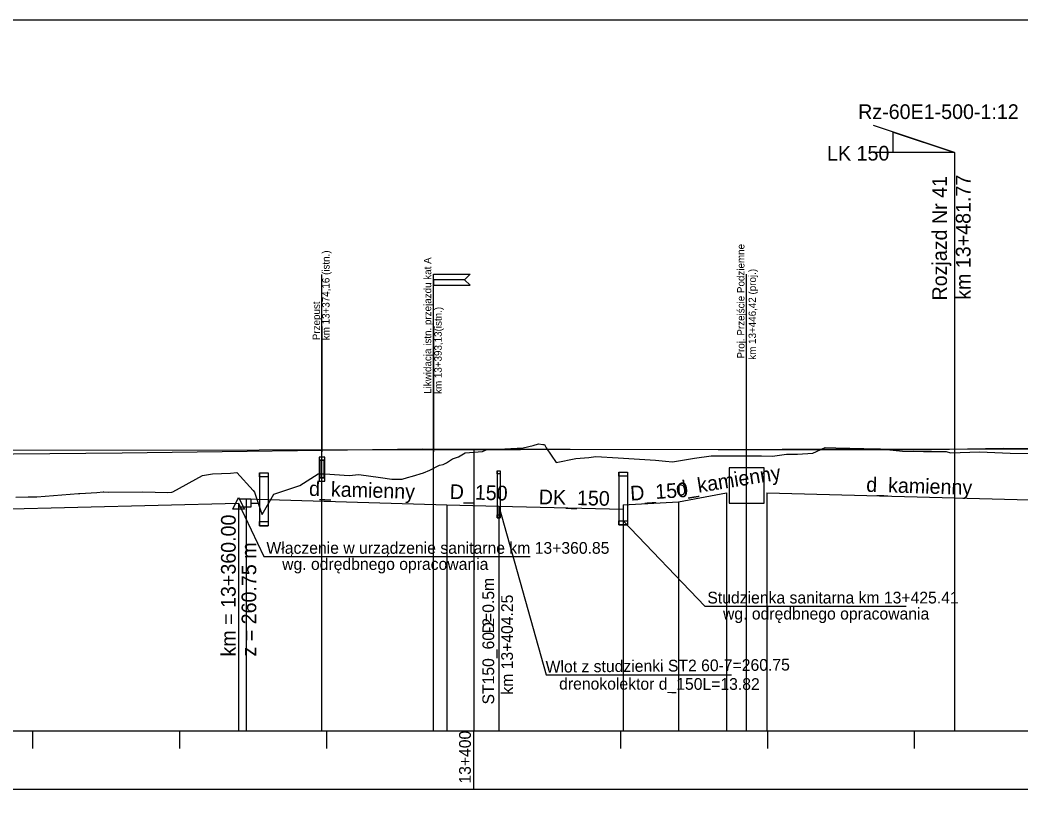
# Model space of a CAD drawing. Extents: x 6445630 to 6518227, y 5499240 to 5511716.
# Drawn here: x 6457954 to 6458124.3, y 5506906.6 to 5507038.3 of the extents above; entities that cross this region are included whole.
import ezdxf

# ---------------------------------------------------------------- set-up
doc = ezdxf.new("R2010")
doc.units = 0
for name, color, linetype in [('TOR_PROF-drenaze', 7, 'Continuous'), ('TOR_PROF-drenokolektory', 7, 'Continuous'), ('TOR_PROF-obiekty+opisy', 7, 'Continuous'), ('TOR_PROF-opisy glowne', 7, 'Continuous'), ('TOR_PROF-opisy pomocnicze', 7, 'Continuous'), ('TOR_PROF-rowy otwarte', 7, 'Continuous'), ('TOR_PROF-rozjazdy', 7, 'Continuous'), ('TOR_PROF-studnie i osadniki', 7, 'Continuous'), ('TOR_PROF-tabelka-pochylenia proj T1', 7, 'Continuous'), ('TOR_PROF-tabelka-rzedne proj T1', 7, 'Continuous'), ('TOR_PROF-tor istniejacy T2', 7, 'Continuous'), ('TOR_PROF-tor projektowany', 7, 'Continuous'), ('TOR_PROF-uklad odniesienia', 7, 'Continuous'), ('TOR_RAMKI-dodatkowe3', 7, 'Continuous'), ('TOR_RAMKI-MASKA WYCIECIA', 7, 'Continuous')]:
    doc.layers.add(name, color=color, linetype=linetype)

msp = doc.modelspace()

# ---------------------------------------------------------------- linework, layer by layer
at = {"layer": 'TOR_PROF-drenaze'}
for points in [[(6458066.02, 5506956.3), (6458074.23, 5506957.8)], [(6458081.04, 5506957.8), (6458127.89, 5506956.55)], [(6457992.5, 5506956.8), (6458026.62, 5506955.8)], [(6458056.62, 5506955.8), (6458066.02, 5506956.3)], [(6458026.62, 5506955.8), (6458035.46, 5506955.55)], [(6458035.46, 5506955.55), (6458056.62, 5506955.05)]]:
    msp.add_lwpolyline(points, dxfattribs=at)
at = {"layer": 'TOR_PROF-drenokolektory'}
for points in [[(6458074.23, 5506957.8), (6458074.23, 5506922.3), (6458074.23, 5506917.3), (6458074.23, 5506917.3)], [(6458074.23, 5506957.8), (6458074.23, 5506922.3), (6458074.23, 5506917.3), (6458074.23, 5506917.3)], [(6458081.04, 5506957.8), (6458081.04, 5506922.3), (6458081.04, 5506917.3), (6458081.04, 5506917.3)], [(6458081.04, 5506957.8), (6458081.04, 5506922.3), (6458081.04, 5506917.3), (6458081.04, 5506917.3)], [(6457992.5, 5506956.8), (6457992.5, 5506922.3), (6457992.5, 5506917.3), (6457992.5, 5506917.3)], [(6458066.02, 5506956.3), (6458066.02, 5506922.3), (6458066.02, 5506917.3), (6458066.02, 5506917.3)], [(6458066.02, 5506956.3), (6458066.02, 5506922.3), (6458066.02, 5506917.3), (6458066.02, 5506917.3)], [(6458026.62, 5506955.8), (6458026.62, 5506922.3), (6458026.62, 5506917.3), (6458026.62, 5506917.3)], [(6458026.62, 5506955.8), (6458026.62, 5506922.3), (6458026.62, 5506917.3), (6458026.62, 5506917.3)], [(6458026.62, 5506955.8), (6458026.62, 5506922.3), (6458026.62, 5506917.3), (6458026.62, 5506917.3)], [(6458035.46, 5506955.55), (6458035.46, 5506922.3), (6458035.46, 5506917.3), (6458035.46, 5506917.3)], [(6458035.46, 5506955.55), (6458035.46, 5506922.3), (6458035.46, 5506917.3), (6458035.46, 5506917.3)], [(6458035.46, 5506955.55), (6458035.46, 5506922.3), (6458035.46, 5506917.3), (6458035.46, 5506917.3)], [(6458056.62, 5506955.8), (6458056.62, 5506922.3), (6458056.62, 5506917.3), (6458056.62, 5506917.3)], [(6458056.62, 5506955.05), (6458056.62, 5506922.3), (6458056.62, 5506917.3), (6458056.62, 5506917.3)]]:
    msp.add_lwpolyline(points, dxfattribs=at)
at = {"layer": 'TOR_PROF-obiekty+opisy'}
for p, q in [((6458005.37, 5506917.3), (6458005.37, 5506994.99)), ((6458024.34, 5506917.3), (6458024.34, 5506995.02)), ((6458077.63, 5506917.3), (6458077.63, 5506995.05)), ((6458005.37, 5506986.13), (6458005.37, 5506964.78)), ((6458024.34, 5506986.16), (6458024.34, 5506965.02)), ((6458024.34, 5506986.02), (6458024.34, 5506964.79)), ((6458080.63, 5506962.06), (6458074.63, 5506962.06)), ((6458074.63, 5506962.06), (6458074.63, 5506956.06)), ((6458080.63, 5506956.06), (6458080.63, 5506962.06)), ((6457991.21, 5506956.05), (6457995.49, 5506946.99)), ((6457993.28, 5506956.72), (6457991.22, 5506956.72)), ((6457993.28, 5506956.72), (6457993.28, 5506955.38)), ((6457993.28, 5506956.05), (6457994.76, 5506956.05)), ((6458074.63, 5506956.06), (6458080.63, 5506956.06)), ((6457993.28, 5506955.38), (6457991.22, 5506955.38)), ((6458056.64, 5506953.04), (6458070.5, 5506938.5)), ((6457995.49, 5506946.99), (6458040.82, 5506946.99)), ((6458070.5, 5506938.53), (6458104.79, 5506938.53))]:
    msp.add_line(p, q, dxfattribs=at)
for points in [[(6458030.59, 5506995.02), (6458029.66, 5506994.08), (6458024.34, 5506994.08), (6458024.34, 5506995.02), (6458030.59, 5506995.02)], [(6458030.59, 5506993.14), (6458029.66, 5506994.08), (6458024.34, 5506994.08), (6458024.34, 5506993.14), (6458030.59, 5506993.14)], [(6458005.85, 5506959.81), (6458005.85, 5506963.89), (6458004.93, 5506963.89), (6458004.93, 5506959.81), (6458005.85, 5506959.81)], [(6458005.77, 5506960.35), (6458005.02, 5506960.35), (6458005.02, 5506963.35), (6458005.77, 5506963.35), (6458005.77, 5506960.35)]]:
    msp.add_lwpolyline(points, dxfattribs=at)
for points in [[(6458005.85, 5506963.89), (6458004.93, 5506963.89), (6458004.93, 5506959.81), (6458005.85, 5506959.81)], [(6458005.77, 5506963.35), (6458005.02, 5506963.35), (6458005.02, 5506960.35), (6458005.77, 5506960.35)]]:
    msp.add_lwpolyline(points, close=True, dxfattribs=at)
at = {"layer": 'TOR_PROF-opisy pomocnicze'}
msp.add_line((6457991.21, 5506956.05), (6457991.21, 5506929.05), dxfattribs=at)
msp.add_lwpolyline([(6457991.21, 5506957.05), (6457992.21, 5506955.05), (6457990.21, 5506955.05)], close=True, dxfattribs=at)
at = {"layer": 'TOR_PROF-rowy otwarte'}
msp.add_line((6457941.21, 5506954.8), (6457991.21, 5506956.05), dxfattribs=at)
msp.add_lwpolyline([(6457991.21, 5506956.05), (6457991.21, 5506922.3), (6457991.21, 5506917.3), (6457991.21, 5506917.3)], dxfattribs=at)
at = {"layer": 'TOR_PROF-rozjazdy'}
for q in [(6458099.21, 5507020.32), (6458099.07, 5507015.74), (6458099.07, 5507015.74), (6458099.07, 5507015.74), (6458099.07, 5507015.74), (6458112.98, 5506917.3)]:
    msp.add_line((6458112.98, 5507015.74), q, dxfattribs=at)
for points in [[(6458102.58, 5507019.19), (6458112.98, 5507015.74), (6458102.58, 5507015.74), (6458102.58, 5507019.19)], [(6458112.98, 5507015.74), (6458102.58, 5507015.74), (6458102.58, 5507019.19), (6458112.98, 5507015.74)]]:
    msp.add_lwpolyline(points, dxfattribs=at)
at = {"layer": 'TOR_PROF-studnie i osadniki'}
for p, q in [((6457994.76, 5506961.22), (6457994.76, 5506952.22)), ((6457994.86, 5506961.22), (6457996.16, 5506961.22)), ((6457996.26, 5506961.22), (6457996.26, 5506952.22)), ((6458035.21, 5506961.55), (6458035.21, 5506953.55)), ((6458035.21, 5506961.55), (6458035.71, 5506961.55)), ((6458035.71, 5506961.55), (6458035.71, 5506953.55)), ((6458055.89, 5506961.36), (6458055.89, 5506952.36)), ((6458055.99, 5506961.36), (6458057.29, 5506961.36)), ((6458057.39, 5506961.36), (6458057.39, 5506952.36)), ((6458035.21, 5506953.55), (6458035.71, 5506953.55)), ((6457994.76, 5506952.22), (6457996.26, 5506952.22)), ((6458055.89, 5506952.36), (6458057.39, 5506952.36))]:
    msp.add_line(p, q, dxfattribs=at)
for points in [[(6457994.76, 5506961.22), (6457996.26, 5506961.22), (6457996.26, 5506960.52), (6457994.76, 5506960.52)], [(6458035.21, 5506961.55), (6458035.71, 5506961.55), (6458035.71, 5506961.05), (6458035.21, 5506961.05)], [(6458055.89, 5506961.36), (6458057.39, 5506961.36), (6458057.39, 5506960.66), (6458055.89, 5506960.66)], [(6457994.76, 5506952.92), (6457996.26, 5506952.92), (6457996.26, 5506952.22), (6457994.76, 5506952.22)], [(6458035.21, 5506954.05), (6458035.71, 5506954.05), (6458035.71, 5506953.55), (6458035.21, 5506953.55)], [(6458055.89, 5506953.06), (6458057.39, 5506953.06), (6458057.39, 5506952.36), (6458055.89, 5506952.36)]]:
    msp.add_lwpolyline(points, close=True, dxfattribs=at)
at = {"layer": 'TOR_PROF-tabelka-pochylenia proj T1'}
msp.add_lwpolyline([(6452331.21, 5506897.3), (6459531.21, 5506897.3), (6459531.21, 5506907.3), (6452331.21, 5506907.3)], close=True, dxfattribs=at)
at = {"layer": 'TOR_PROF-tabelka-rzedne proj T1'}
for p, q in [((6458035.46, 5506955.55), (6458043.55, 5506926.81)), ((6458043.55, 5506926.81), (6458075.06, 5506926.81))]:
    msp.add_line(p, q, dxfattribs=at)
at = {"layer": 'TOR_PROF-tor istniejacy T2'}
msp.add_lwpolyline([(6457323.35, 5506959.65), (6457375.16, 5506960.05), (6457423.21, 5506960.15), (6457471.72, 5506960.25), (6457522.28, 5506960.7), (6457572.54, 5506961.2), (6457622.63, 5506961.85), (6457672.41, 5506962.5), (6457722.46, 5506962.7), (6457771.97, 5506963.05), (6457821.96, 5506963.35), (6457872.05, 5506963.5), (6457922.09, 5506964.15), (6457971.39, 5506964.65), (6458022.49, 5506965.3), (6458072.79, 5506965.2), (6458106.04, 5506965.15), (6458121.32, 5506965.4), (6458171.76, 5506965.1), (6458221.3, 5506964.95), (6458270.72, 5506964.8), (6458321.69, 5506965.05)], dxfattribs=at)
at = {"layer": 'TOR_PROF-tor projektowany'}
msp.add_line((6457571.74, 5506964.55), (6459091.74, 5506966.6), dxfattribs=at)
msp.add_line((6457571.74, 5506964.55), (6459091.74, 5506966.6), dxfattribs=at)
msp.add_lwpolyline([(6458031.21, 5506965.17), (6458031.21, 5506922.3), (6458031.21, 5506917.3), (6458031.21, 5506917.3)], dxfattribs=at)
msp.add_lwpolyline([(6458031.21, 5506965.17), (6458031.21, 5506922.3), (6458031.21, 5506917.3), (6458031.21, 5506917.3)], dxfattribs=at)
at = {"layer": 'TOR_PROF-uklad odniesienia'}
for p, q in [((6452331.21, 5506917.3), (6459531.21, 5506917.3)), ((6457956.21, 5506914.3), (6457956.21, 5506917.3)), ((6457981.21, 5506914.3), (6457981.21, 5506917.3)), ((6458006.21, 5506914.3), (6458006.21, 5506917.3)), ((6458031.21, 5506907.3), (6458031.21, 5506917.3)), ((6458056.21, 5506914.3), (6458056.21, 5506917.3)), ((6458081.21, 5506914.3), (6458081.21, 5506917.3)), ((6458106.21, 5506914.3), (6458106.21, 5506917.3))]:
    msp.add_line(p, q, dxfattribs=at)
at = {"layer": 'TOR_RAMKI-dodatkowe3'}
for p, q in [((6458041.32, 5506965.86), (6458042.21, 5506966.16)), ((6458042.21, 5506966.16), (6458042.97, 5506966.06)), ((6458028.6, 5506963.95), (6458029.75, 5506964.64)), ((6458029.75, 5506964.64), (6458032.72, 5506964.83)), ((6458032.72, 5506964.83), (6458033.33, 5506965.12)), ((6458033.33, 5506965.12), (6458039.63, 5506965.45)), ((6458039.63, 5506965.45), (6458041.32, 5506965.86)), ((6458042.97, 5506966.06), (6458043.24, 5506966.04)), ((6458043.24, 5506966.04), (6458043.51, 5506965.45)), ((6458043.51, 5506965.45), (6458045.24, 5506963)), ((6458082.03, 5506964.08), (6458084.41, 5506964.42)), ((6458084.41, 5506964.42), (6458086.31, 5506964.4)), ((6458086.31, 5506964.4), (6458088.91, 5506964.59)), ((6458088.91, 5506964.59), (6458090.98, 5506965.54)), ((6458090.98, 5506965.54), (6458092.82, 5506965.49)), ((6458092.82, 5506965.49), (6458097.55, 5506965.34)), ((6458097.55, 5506965.34), (6458100.42, 5506965.31)), ((6458100.42, 5506965.31), (6458104.15, 5506964.9)), ((6458104.15, 5506964.9), (6458107.69, 5506964.88)), ((6458107.69, 5506964.88), (6458111.57, 5506964.84)), ((6458111.57, 5506964.84), (6458112.31, 5506964.65)), ((6458112.31, 5506964.65), (6458117.26, 5506964.8)), ((6458117.26, 5506964.8), (6458122.44, 5506964.58)), ((6458122.44, 5506964.58), (6458126.35, 5506964.5)), ((6458026.03, 5506962.64), (6458026.57, 5506962.95)), ((6458026.57, 5506962.95), (6458027.57, 5506963.58)), ((6458027.57, 5506963.58), (6458028.6, 5506963.95)), ((6458045.24, 5506963), (6458048.6, 5506963.64)), ((6458048.6, 5506963.64), (6458050.8, 5506963.82)), ((6458050.8, 5506963.82), (6458052, 5506964.01)), ((6458052, 5506964.01), (6458055.77, 5506963.78)), ((6458055.77, 5506963.78), (6458061.2, 5506963.44)), ((6458061.2, 5506963.44), (6458062.11, 5506963.39)), ((6458062.11, 5506963.39), (6458063.83, 5506963.23)), ((6458063.83, 5506963.23), (6458065.01, 5506963.11)), ((6458065.01, 5506963.11), (6458068.77, 5506963.73)), ((6458068.77, 5506963.73), (6458071.6, 5506964.11)), ((6458071.6, 5506964.11), (6458080.14, 5506964.12)), ((6458080.14, 5506964.12), (6458082.03, 5506964.08)), ((6457985.06, 5506960.74), (6457986.76, 5506961.05)), ((6457986.76, 5506961.05), (6457989.85, 5506961.14)), ((6457989.85, 5506961.14), (6457990.89, 5506961.3)), ((6457990.89, 5506961.3), (6457993.66, 5506958.2)), ((6458001.61, 5506959.07), (6458004.72, 5506961.05)), ((6458004.72, 5506961.05), (6458005.87, 5506961.04)), ((6458005.87, 5506961.04), (6458009.99, 5506960.74)), ((6458020.79, 5506960.68), (6458022.64, 5506961.23)), ((6458022.64, 5506961.23), (6458023.76, 5506961.65)), ((6458023.76, 5506961.65), (6458025.4, 5506962.5)), ((6458025.4, 5506962.5), (6458026.03, 5506962.64)), ((6457980, 5506957.98), (6457985.06, 5506960.74)), ((6458009.99, 5506960.74), (6458011.67, 5506960.96)), ((6458011.67, 5506960.96), (6458015.36, 5506960.43)), ((6458015.36, 5506960.43), (6458017.28, 5506960.16)), ((6458017.28, 5506960.16), (6458019.01, 5506960.15)), ((6458019.01, 5506960.15), (6458019.94, 5506960.45)), ((6458019.94, 5506960.45), (6458020.79, 5506960.68)), ((6457956.9, 5506957.16), (6457963.94, 5506957.7)), ((6457963.94, 5506957.7), (6457964.22, 5506957.7)), ((6457964.22, 5506957.7), (6457967.1, 5506957.87)), ((6457967.1, 5506957.87), (6457968.19, 5506958.01)), ((6457968.19, 5506958.01), (6457968.28, 5506958.01)), ((6457968.28, 5506958.01), (6457969.03, 5506957.94)), ((6457969.03, 5506957.94), (6457974.93, 5506958.01)), ((6457974.93, 5506958.01), (6457979.1, 5506957.85)), ((6457979.1, 5506957.85), (6457979.82, 5506957.95)), ((6457979.82, 5506957.95), (6457980, 5506957.98)), ((6457993.66, 5506958.2), (6457993.93, 5506957.95)), ((6457993.93, 5506957.95), (6457995.01, 5506954.67)), ((6457997.18, 5506957.58), (6458001.61, 5506959.07)), ((6457953.29, 5506957.09), (6457955.38, 5506957.13)), ((6457955.38, 5506957.13), (6457956.9, 5506957.16)), ((6457995.19, 5506954.14), (6457997.18, 5506957.58)), ((6457995.01, 5506954.67), (6457995.19, 5506954.14))]:
    msp.add_line(p, q, dxfattribs=at)
at = {"layer": 'TOR_RAMKI-MASKA WYCIECIA'}
msp.add_lwpolyline([(6457563.7, 5506751.3), (6459553.7, 5506751.3), (6459553.7, 5507038.3), (6457563.7, 5507038.3)], close=True, dxfattribs=at)

# ---------------------------------------------------------------- texts
at = {"layer": 'TOR_PROF-drenaze'}
for s, rotation, p in [('d_kamienny  ', 9.1447, (6458065.78, 5506957.23)), ('d_kamienny  ', 358.3215, (6458003.16, 5506957.31)), ('D_150  ', 3.789, (6458057.9, 5506956.48)), ('d_kamienny  ', 358.3215, (6458097.95, 5506958)), ('D_150  ', 358.3802, (6458027.09, 5506956.78)), ('DK_150', 358.6327, (6458042.24, 5506955.89))]:
    msp.add_text(s, height=2.5, rotation=rotation, dxfattribs=at).set_placement(p)
at = {"layer": 'TOR_PROF-obiekty+opisy'}
for s, p in [('km 13+374,16 (istn.)', (6458006.67, 5506983.8)), (' Proj. Przejście Podziemne ', (6458077.26, 5506980.21)), ('Likwidacja istn. przejazdu kat A', (6458023.97, 5506974.67)), ('km 13+446,42 (proj.)', (6458079.21, 5506980.47)), ('Przepust', (6458005.05, 5506983.8)), ('km 13+393,13(istn.)', (6458025.76, 5506974.65))]:
    msp.add_text(s, height=1.25, rotation=90, dxfattribs=at).set_placement(p)
at = {"layer": 'TOR_PROF-opisy glowne'}
for s, rotation, p in [('D=0.5m', 90, (6458034.68, 5506933.9)), ('km 13+404.25', 90, (6458037.88, 5506923.46)), ('ST150_60-2', 90, (6458034.68, 5506921.79)), ('Wlot z studzienki ST2 60-7=260.75', 0.4945, (6458043.44, 5506927.21)), ('drenokolektor d_150L=13.82', 359.8879, (6458045.73, 5506924.33))]:
    msp.add_text(s, height=2, rotation=rotation, dxfattribs=at).set_placement(p)
at = {"layer": 'TOR_PROF-opisy pomocnicze'}
for s, p in [('km = 13+360.00', (6457990.71, 5506929.95)), ('z = 260.75 m', (6457994.21, 5506929.95))]:
    msp.add_text(s, height=2.5, rotation=90, dxfattribs=at).set_placement(p)
for s, p in [('Włączenie w urządzenie sanitarne km 13+360.85', (6457995.94, 5506947.44)), ('wg. odrędbnego opracowania', (6457998.61, 5506944.7)), ('Studzienka sanitarna km 13+425.41', (6458070.95, 5506938.98)), ('wg. odrędbnego opracowania', (6458073.61, 5506936.25))]:
    msp.add_text(s, height=2, dxfattribs=at).set_placement(p)
at = {"layer": 'TOR_PROF-rozjazdy'}
for s, p in [('Rz-60E1-500-1:12', (6458096.6, 5507021.45)), ('LK 150 ', (6458091.31, 5507014.38))]:
    msp.add_text(s, height=2.5, dxfattribs=at).set_placement(p)
for s, p in [('Rozjazd Nr 41', (6458111.7, 5506990.56)), ('km 13+481.77', (6458115.72, 5506990.68))]:
    msp.add_text(s, height=2.5, rotation=90, dxfattribs=at).set_placement(p)
at = {"layer": 'TOR_PROF-uklad odniesienia'}
msp.add_text('13+400', height=2, rotation=90, dxfattribs=at).set_placement((6458030.71, 5506908.32))

doc.saveas('drawing.dxf')
